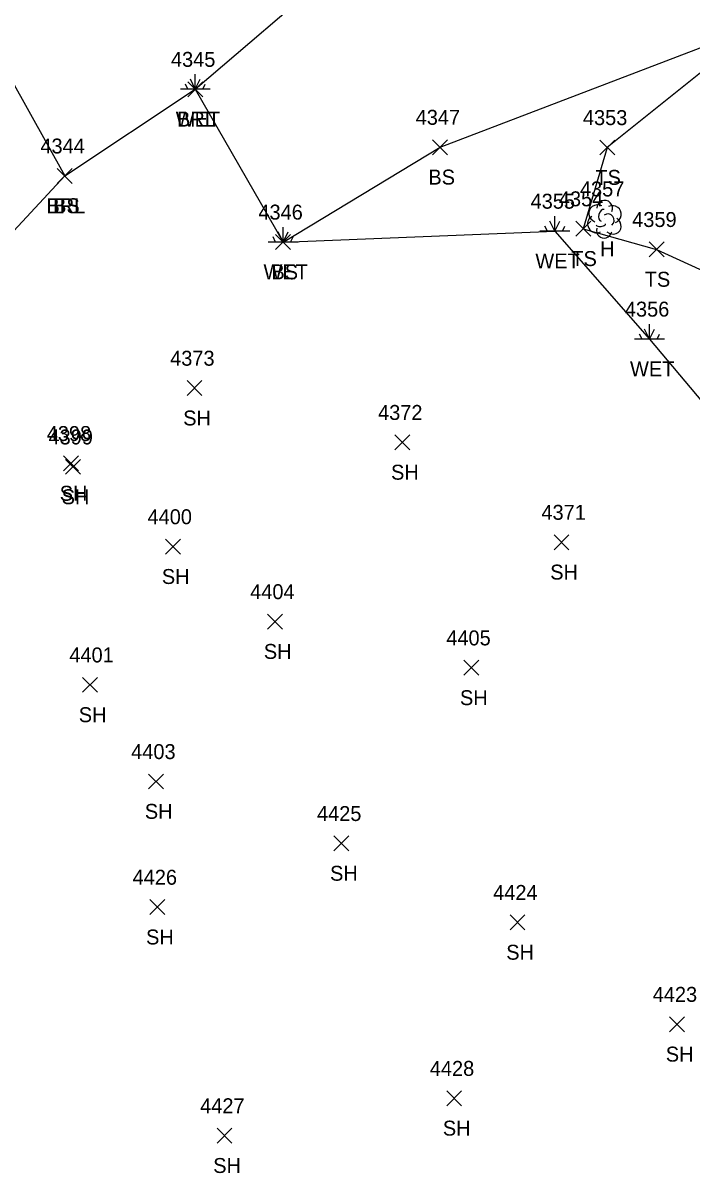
# Model space of a CAD drawing. Extents: x 1505656 to 1508446, y 700805 to 703031.
# Drawn here: x 1506985.5 to 1507075.1, y 701922.6 to 702077.2 of the extents above; entities that cross this region are included whole.
import ezdxf

# ---------------------------------------------------------------- set-up
doc = ezdxf.new("R2010")
doc.units = 0
for name, color, linetype in [('L_A', 7, 'Continuous'), ('L_I', 7, 'Continuous'), ('L_TIC', 7, 'Continuous'), ('LABL', 7, 'Continuous'), ('LELB', 7, 'Continuous'), ('LTD', 7, 'Continuous'), ('LWET', 7, 'Continuous')]:
    doc.layers.add(name, color=color, linetype=linetype)

msp = doc.modelspace()

# ---------------------------------------------------------------- linework, layer by layer
at = {"layer": 'L_TIC'}
for points in [[(1507007.55, 702067.3), (1507009.55, 702069.3)], [(1507009.55, 702067.3), (1507007.55, 702069.3)], [(1507040.33, 702059.54), (1507042.33, 702061.54)], [(1507042.33, 702059.54), (1507040.33, 702061.54)], [(1507062.73, 702059.5), (1507064.73, 702061.5)], [(1507064.73, 702059.5), (1507062.73, 702061.5)], [(1506990.06, 702055.7), (1506992.06, 702057.7)], [(1506992.06, 702055.7), (1506990.06, 702057.7)], [(1506990.06, 702055.7), (1506992.06, 702057.7)], [(1506992.06, 702055.7), (1506990.06, 702057.7)], [(1507059.51, 702048.63), (1507061.51, 702050.63)], [(1507061.51, 702048.63), (1507059.51, 702050.63)], [(1507019.31, 702046.85), (1507021.31, 702048.85)], [(1507021.31, 702046.85), (1507019.31, 702048.85)], [(1507069.34, 702045.86), (1507071.34, 702047.86)], [(1507071.34, 702045.86), (1507069.34, 702047.86)], [(1507007.44, 702027.29), (1507009.44, 702029.29)], [(1507009.44, 702027.29), (1507007.44, 702029.29)], [(1507035.29, 702020.03), (1507037.29, 702022.03)], [(1507037.29, 702020.03), (1507035.29, 702022.03)], [(1506990.91, 702017.21), (1506992.91, 702019.21)], [(1506992.91, 702017.21), (1506990.91, 702019.21)], [(1506991.16, 702016.75), (1506993.16, 702018.75)], [(1506993.16, 702016.75), (1506991.16, 702018.75)], [(1507004.58, 702006.07), (1507006.58, 702008.07)], [(1507006.58, 702006.07), (1507004.58, 702008.07)], [(1507056.6, 702006.66), (1507058.6, 702008.66)], [(1507058.6, 702006.66), (1507056.6, 702008.66)], [(1507018.24, 701996.04), (1507020.24, 701998.04)], [(1507020.24, 701996.04), (1507018.24, 701998.04)], [(1507044.51, 701989.85), (1507046.51, 701991.85)], [(1507046.51, 701989.85), (1507044.51, 701991.85)], [(1506993.45, 701987.57), (1506995.45, 701989.57)], [(1506995.45, 701987.57), (1506993.45, 701989.57)], [(1507002.3, 701974.63), (1507004.3, 701976.63)], [(1507004.3, 701974.63), (1507002.3, 701976.63)], [(1507027.11, 701966.34), (1507029.11, 701968.34)], [(1507029.11, 701966.34), (1507027.11, 701968.34)], [(1507002.46, 701957.81), (1507004.46, 701959.81)], [(1507004.46, 701957.81), (1507002.46, 701959.81)], [(1507050.71, 701955.77), (1507052.71, 701957.77)], [(1507052.71, 701955.77), (1507050.71, 701957.77)], [(1507072.08, 701942.13), (1507074.08, 701944.13)], [(1507074.08, 701942.13), (1507072.08, 701944.13)], [(1507042.22, 701932.22), (1507044.22, 701934.22)], [(1507044.22, 701932.22), (1507042.22, 701934.22)], [(1507011.46, 701927.22), (1507013.46, 701929.22)], [(1507013.46, 701927.22), (1507011.46, 701929.22)]]:
    msp.add_lwpolyline(points, dxfattribs=at)
at = {"layer": 'LABL'}
msp.add_lwpolyline([(1507052.35, 702139.51), (1507030.38, 702125.98), (1507008.56, 702109.93), (1506976.55, 702082.74), (1506991.06, 702056.7), (1507008.55, 702068.3), (1507027.17, 702084.23), (1507053.07, 702102.48), (1507064.87, 702110.91), (1507096.41, 702094.62), (1507120.62, 702079.29), (1507138.79, 702060.47), (1507154.26, 702038.91)], dxfattribs=at)
at = {"layer": 'LELB'}
for points in [[(1507020.31, 702047.85), (1507041.33, 702060.54), (1507083.53, 702076.67), (1507084.24, 702076.9)], [(1507084.24, 702076.9), (1507063.73, 702060.5), (1507060.51, 702049.63), (1507070.34, 702046.86), (1507090.75, 702037.5), (1507108.72, 702019.17), (1507131.39, 701989.76), (1507151.2, 701952)], [(1506991.06, 702056.7), (1506977.36, 702041.98)]]:
    msp.add_lwpolyline(points, dxfattribs=at)
at = {"layer": 'LTD'}
msp.add_line((1507063.33, 702050.95), (1507063.33, 702050.95), dxfattribs=at)
msp.add_line((1507063.33, 702050.95), (1507063.33, 702050.95), dxfattribs=at)
msp.add_arc((1507063.38, 702052.38), 1.05, 335.5272, 180.9563, dxfattribs=at)
for centre, major_axis, ratio, start_param, end_param in [((1507062.54, 702051.62), (1.21, -0.51), 0.895232, 1.570796, 4.712389), ((1507063.12, 702051.41), (-0.208, -0.792), 0.645439, 3.141593, 6.283185), ((1507064.37, 702051.53), (-1.14, -0.48), 0.949671, 1.570796, 4.712389), ((1507062.25, 702050.24), (0.58, -1.04), 0.959034, 3.141593, 6.283185), ((1507063.83, 702050.78), (-0.5, 0.667), 0.989748, 3.141593, 6.283185), ((1507064.33, 702050.12), (-1.09, 0.79), 0.841452, 1.570796, 4.712389), ((1507063.33, 702049.45), (0.26, 1.06), 0.942809, 1.570796, 4.712389), ((1507062.87, 702050.2), (-0.625, -0.083), 0.423636, 0, 3.141593)]:
    msp.add_ellipse(centre, major_axis=major_axis, ratio=ratio, start_param=start_param, end_param=end_param, dxfattribs=at)
at = {"layer": 'LWET'}
for p, q in [((1507008.55, 702068.3), (1507007.89, 702069.64)), ((1507008.55, 702068.3), (1507008.55, 702070.3)), ((1507008.55, 702068.3), (1507009.22, 702069.64)), ((1507010.55, 702068.3), (1507006.55, 702068.3)), ((1507007.55, 702068.3), (1507007.22, 702068.97)), ((1507009.55, 702068.3), (1507009.89, 702068.97)), ((1507056.72, 702049.31), (1507056.05, 702050.65)), ((1507056.72, 702049.31), (1507056.72, 702051.31)), ((1507056.72, 702049.31), (1507057.39, 702050.65)), ((1507020.31, 702047.85), (1507019.65, 702049.19)), ((1507020.31, 702047.85), (1507020.31, 702049.85)), ((1507020.31, 702047.85), (1507020.98, 702049.19)), ((1507058.72, 702049.31), (1507054.72, 702049.31)), ((1507055.72, 702049.31), (1507055.39, 702049.98)), ((1507057.72, 702049.31), (1507058.05, 702049.98)), ((1507022.31, 702047.85), (1507018.31, 702047.85)), ((1507019.31, 702047.85), (1507018.98, 702048.52)), ((1507021.31, 702047.85), (1507021.65, 702048.52)), ((1507069.4, 702034.86), (1507069.4, 702036.86)), ((1507068.4, 702034.86), (1507068.07, 702035.52)), ((1507069.4, 702034.86), (1507068.73, 702036.19)), ((1507069.4, 702034.86), (1507070.07, 702036.19)), ((1507070.4, 702034.86), (1507070.73, 702035.52)), ((1507071.4, 702034.86), (1507067.4, 702034.86))]:
    msp.add_line(p, q, dxfattribs=at)
msp.add_lwpolyline([(1507008.55, 702068.3), (1507020.31, 702047.85), (1507056.72, 702049.31), (1507069.4, 702034.86), (1507088.33, 702012.34), (1507079.11, 701988.38), (1507078.41, 701968.35), (1507091.75, 701933.51), (1507071.91, 701916.06), (1507054.97, 701897.37), (1507040.22, 701883.4), (1507020.93, 701866.15), (1507002.45, 701844.9), (1506990.1, 701859.78), (1506976.94, 701877.74), (1506962.87, 701900.93), (1506956.96, 701914.6), (1506952.95, 701929.12), (1506947.58, 701946.18)], dxfattribs=at)

# ---------------------------------------------------------------- texts
at = {"layer": 'L_A'}
for s, p in [('WET', (1507005.93, 702063.3)), ('BRL', (1507006.1, 702063.3)), ('BS', (1507039.77, 702055.54)), ('TS', (1507062.14, 702055.5)), ('BRL', (1506988.61, 702051.7)), ('BS', (1506989.5, 702051.7)), ('H', (1507062.77, 702045.95)), ('WET', (1507054.1, 702044.31)), ('TS', (1507058.92, 702044.63)), ('WET', (1507017.69, 702042.85)), ('BS', (1507018.75, 702042.85)), ('TS', (1507068.75, 702041.86)), ('WET', (1507066.78, 702029.86)), ('SH', (1507006.93, 702023.29)), ('SH', (1507034.77, 702016.03)), ('SH', (1506990.39, 702013.21)), ('SH', (1506990.65, 702012.75)), ('SH', (1507004.07, 702002.07)), ('SH', (1507056.09, 702002.66)), ('SH', (1507017.73, 701992.04)), ('SH', (1507044, 701985.85)), ('SH', (1506992.94, 701983.57)), ('SH', (1507001.79, 701970.63)), ('SH', (1507026.6, 701962.34)), ('SH', (1507001.95, 701953.81)), ('SH', (1507050.2, 701951.77)), ('SH', (1507071.57, 701938.13)), ('SH', (1507041.71, 701928.22)), ('SH', (1507010.95, 701923.22))]:
    msp.add_text(s, height=2, dxfattribs=at).set_placement(p)
at = {"layer": 'L_I'}
for s, p in [('4345', (1507005.29, 702071.3)), ('4345', (1507005.29, 702071.3)), ('4347', (1507038.07, 702063.54)), ('4353', (1507060.47, 702063.5)), ('4344', (1506987.8, 702059.7)), ('4344', (1506987.8, 702059.7)), ('4357', (1507060.07, 702053.95)), ('4355', (1507053.46, 702052.31)), ('4354', (1507057.25, 702052.63)), ('4346', (1507017, 702050.85)), ('4346', (1507017, 702050.85)), ('4359', (1507067.07, 702049.86)), ('4356', (1507066.09, 702037.86)), ('4373', (1507005.18, 702031.29)), ('4372', (1507033.03, 702024.03)), ('4398', (1506988.65, 702021.21)), ('4399', (1506988.89, 702020.75)), ('4400', (1507002.15, 702010.07)), ('4371', (1507054.91, 702010.66)), ('4404', (1507015.9, 702000.04)), ('4405', (1507042.17, 701993.85)), ('4401', (1506991.68, 701991.57)), ('4403', (1506999.96, 701978.63)), ('4425', (1507024.85, 701970.34)), ('4426', (1507000.15, 701961.81)), ('4424', (1507048.45, 701959.77)), ('4423', (1507069.82, 701946.13)), ('4428', (1507039.96, 701936.22)), ('4427', (1507009.2, 701931.22))]:
    msp.add_text(s, height=2, dxfattribs=at).set_placement(p)

doc.saveas('drawing.dxf')
